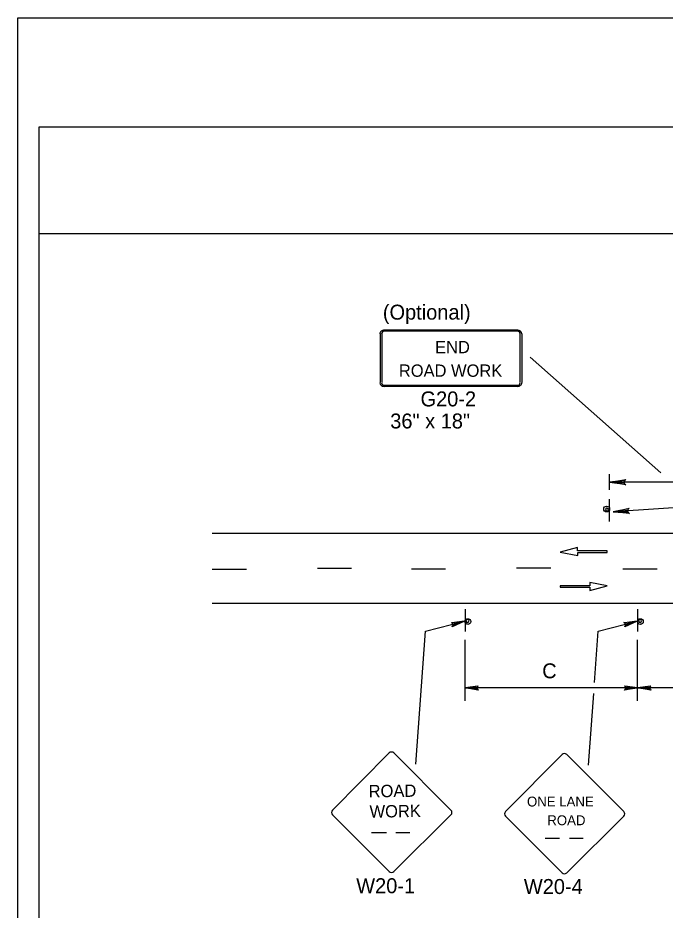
# Model space of a CAD drawing. Extents: x -14145 to -13521, y 30244 to 30661.
# Drawn here: x -13858.17 to -13849.08, y 30518.77 to 30531.31 of the extents above; entities that cross this region are included whole.
import ezdxf

# ---------------------------------------------------------------- set-up
doc = ezdxf.new("R2010")
doc.units = 0
for name, color, linetype in [('1', 7, 'Continuous'), ('10', 7, 'Continuous'), ('2', 7, 'Continuous'), ('3', 7, 'Continuous'), ('61', 7, 'Continuous')]:
    doc.layers.add(name, color=color, linetype=linetype)

msp = doc.modelspace()

# ---------------------------------------------------------------- linework, layer by layer
at = {"layer": '1'}
for p, q in [((-13853.088, 30526.87), (-13853.088, 30526.182)), ((-13853.063, 30526.87), (-13853.063, 30526.182)), ((-13851.154, 30526.921), (-13853.027, 30526.921)), ((-13851.154, 30526.921), (-13853.027, 30526.921)), ((-13851.154, 30526.906), (-13853.027, 30526.906)), ((-13851.154, 30526.906), (-13853.027, 30526.906)), ((-13851.118, 30526.182), (-13851.118, 30526.87)), ((-13851.093, 30526.182), (-13851.093, 30526.87)), ((-13853.027, 30526.145), (-13851.154, 30526.145)), ((-13853.027, 30526.13), (-13851.154, 30526.13)), ((-13849.866, 30524.676), (-13849.866, 30524.897)), ((-13844.58, 30524.783), (-13849.866, 30524.783)), ((-13849.866, 30524.233), (-13849.866, 30524.545)), ((-13855.443, 30524.067), (-13829.163, 30524.067)), ((-13850.314, 30523.864), (-13850.556, 30523.798)), ((-13850.314, 30523.819), (-13850.314, 30523.864)), ((-13849.898, 30523.819), (-13850.314, 30523.819)), ((-13849.898, 30523.797), (-13849.898, 30523.819)), ((-13850.556, 30523.798), (-13850.312, 30523.752)), ((-13850.312, 30523.752), (-13850.312, 30523.797)), ((-13850.312, 30523.797), (-13849.898, 30523.797)), ((-13854.963, 30523.557), (-13855.443, 30523.557)), ((-13853.487, 30523.569), (-13853.967, 30523.569)), ((-13852.167, 30523.563), (-13852.647, 30523.563)), ((-13850.691, 30523.575), (-13851.171, 30523.575)), ((-13849.197, 30523.563), (-13849.677, 30523.563)), ((-13850.142, 30523.329), (-13850.556, 30523.329)), ((-13850.556, 30523.329), (-13850.556, 30523.307)), ((-13850.556, 30523.307), (-13850.139, 30523.307)), ((-13849.898, 30523.328), (-13850.142, 30523.374)), ((-13850.142, 30523.374), (-13850.142, 30523.329)), ((-13850.139, 30523.262), (-13849.898, 30523.328)), ((-13850.139, 30523.307), (-13850.139, 30523.262)), ((-13855.443, 30523.083), (-13842.703, 30523.083)), ((-13851.894, 30522.998), (-13851.894, 30522.686)), ((-13849.47, 30522.998), (-13849.47, 30522.686)), ((-13852.447, 30522.691), (-13851.9, 30522.831)), ((-13850.023, 30522.691), (-13849.476, 30522.831)), ((-13852.584, 30520.821), (-13852.447, 30522.691)), ((-13850.076, 30521.97), (-13850.023, 30522.691)), ((-13851.894, 30521.713), (-13851.894, 30522.569)), ((-13849.47, 30521.713), (-13849.47, 30522.569)), ((-13849.47, 30521.893), (-13851.894, 30521.893)), ((-13850.161, 30520.808), (-13850.087, 30521.815)), ((-13847.046, 30521.893), (-13849.47, 30521.893)), ((-13852.96, 30520.979), (-13853.755, 30520.176)), ((-13852.091, 30520.176), (-13852.894, 30520.979)), ((-13850.532, 30520.958), (-13851.327, 30520.155)), ((-13849.663, 30520.155), (-13850.466, 30520.958)), ((-13853.755, 30520.11), (-13852.96, 30519.315)), ((-13852.894, 30519.315), (-13852.091, 30520.11)), ((-13851.327, 30520.089), (-13850.532, 30519.294)), ((-13850.466, 30519.294), (-13849.663, 30520.089)), ((-13853.207, 30519.862), (-13852.996, 30519.862)), ((-13852.864, 30519.862), (-13852.671, 30519.862)), ((-13850.769, 30519.781), (-13850.569, 30519.781)), ((-13850.426, 30519.781), (-13850.233, 30519.781))]:
    msp.add_line(p, q, dxfattribs=at)
for points in [[(-13852.08, 30522.807), (-13852.068, 30522.795), (-13851.9, 30522.831), (-13852.08, 30522.807), (-13852.086, 30522.813), (-13851.9, 30522.831), (-13852.062, 30522.777), (-13852.068, 30522.765), (-13851.9, 30522.831), (-13852.074, 30522.753), (-13852.068, 30522.765)], [(-13849.656, 30522.807), (-13849.644, 30522.795), (-13849.476, 30522.831), (-13849.656, 30522.807), (-13849.662, 30522.813), (-13849.476, 30522.831), (-13849.638, 30522.777), (-13849.644, 30522.765), (-13849.476, 30522.831), (-13849.65, 30522.753), (-13849.644, 30522.765)], [(-13851.714, 30521.875), (-13851.72, 30521.887), (-13851.894, 30521.893), (-13851.714, 30521.875), (-13851.708, 30521.863), (-13851.894, 30521.893), (-13851.72, 30521.905), (-13851.714, 30521.917), (-13851.894, 30521.893), (-13851.708, 30521.923), (-13851.714, 30521.917)], [(-13849.65, 30521.917), (-13849.638, 30521.899), (-13849.47, 30521.893), (-13849.65, 30521.917), (-13849.656, 30521.923), (-13849.47, 30521.893), (-13849.638, 30521.881), (-13849.65, 30521.869), (-13849.47, 30521.893), (-13849.656, 30521.863), (-13849.65, 30521.869)], [(-13849.29, 30521.875), (-13849.296, 30521.887), (-13849.47, 30521.893), (-13849.29, 30521.875), (-13849.284, 30521.863), (-13849.47, 30521.893), (-13849.296, 30521.905), (-13849.29, 30521.917), (-13849.47, 30521.893), (-13849.284, 30521.923), (-13849.29, 30521.917)]]:
    msp.add_lwpolyline(points, dxfattribs=at)
for centre in [(-13849.905, 30524.406), (-13851.855, 30522.825), (-13849.431, 30522.825)]:
    msp.add_circle(centre, 0.0408, dxfattribs=at)
for centre, radius, start, end in [((-13849.9, 30524.398), 0.0214, 9.521, 4.2501), ((-13851.86, 30522.833), 0.0214, 189.521, 184.2501), ((-13849.436, 30522.833), 0.0214, 189.521, 184.2501), ((-13852.927, 30520.946), 0.0465, 45, 135), ((-13850.499, 30520.925), 0.0465, 45, 135), ((-13853.722, 30520.143), 0.0465, 135, 225), ((-13852.124, 30520.143), 0.0465, 315, 45), ((-13851.294, 30520.122), 0.0465, 135, 225), ((-13849.696, 30520.122), 0.0465, 315, 45), ((-13852.927, 30519.348), 0.0465, 225, 315), ((-13850.499, 30519.327), 0.0465, 225, 315)]:
    msp.add_arc(centre, radius, start, end, dxfattribs=at)
for centre, major_axis, ratio, start_param, end_param in [((-13853.029, 30526.868), (0.0609, 0), 0.839899, 1.570796, 3.141593), ((-13853.029, 30526.868), (0, -0.0365), 0.999938, 3.141593, 4.712389), ((-13851.156, 30526.868), (-0.0609, 0), 0.839899, 3.141593, 4.712389), ((-13851.156, 30526.868), (0, 0.0365), 0.999938, 4.712389, 6.283185), ((-13853.029, 30526.181), (0.0609, 0), 0.839899, 3.141593, 4.712389), ((-13853.029, 30526.181), (0, -0.0365), 0.999938, 4.712389, 6.283185), ((-13851.156, 30526.181), (0, 0.0365), 0.999938, 3.141593, 4.712389), ((-13851.156, 30526.181), (-0.0609, 0), 0.839899, 1.570796, 3.141593)]:
    msp.add_ellipse(centre, major_axis=major_axis, ratio=ratio, start_param=start_param, end_param=end_param, dxfattribs=at)
at = {"layer": '10'}
for p, q in [((-13857.874, 30529.777), (-13826.422, 30529.777)), ((-13857.874, 30507.207), (-13857.874, 30529.777)), ((-13857.874, 30528.277), (-13826.422, 30528.277))]:
    msp.add_line(p, q, dxfattribs=at)
at = {"layer": '3'}
for points in [[(-13850.98, 30526.542), (-13849.143, 30524.915)], [(-13849.648, 30524.756), (-13849.656, 30524.771), (-13849.866, 30524.783), (-13849.648, 30524.756), (-13849.637, 30524.746), (-13849.866, 30524.783), (-13849.656, 30524.793), (-13849.649, 30524.809), (-13849.866, 30524.783), (-13849.637, 30524.819), (-13849.649, 30524.809)], [(-13848.838, 30524.645), (-13848.611, 30524.445), (-13849.815, 30524.367)], [(-13849.596, 30524.354), (-13849.605, 30524.369), (-13849.815, 30524.367), (-13849.596, 30524.354), (-13849.584, 30524.345), (-13849.815, 30524.367), (-13849.606, 30524.391), (-13849.6, 30524.407), (-13849.815, 30524.367), (-13849.589, 30524.418), (-13849.6, 30524.407)]]:
    msp.add_lwpolyline(points, dxfattribs=at)
at = {"layer": '61'}
msp.add_lwpolyline([(-13858.174, 30531.307), (-13825.174, 30531.307), (-13825.174, 30505.807), (-13858.174, 30505.807)], close=True, dxfattribs=at)

# ---------------------------------------------------------------- texts
at = {"layer": '1'}
for s, height, p in [('END', 0.173, (-13852.314, 30526.595)), ('ROAD WORK', 0.173, (-13852.823, 30526.264)), ('ONE LANE', 0.1386, (-13851.024, 30520.227)), ('ROAD', 0.1389, (-13850.739, 30519.964))]:
    msp.add_text(s, height=height, dxfattribs=at).set_placement(p)
for s, height, rotation, p in [('ROAD', 0.1735, 0.7566, (-13853.247, 30520.355)), ('WORK', 0.1733, 0.7588, (-13853.234, 30520.07))]:
    msp.add_text(s, height=height, rotation=rotation, dxfattribs=at).set_placement(p)
at = {"layer": '2'}
for s, p in [('(Optional)', (-13853.048, 30527.067)), ('G20-2', (-13852.519, 30525.848)), ('36" x 18"', (-13852.944, 30525.538)), ('C', (-13850.81, 30522.028)), ('W20-1', (-13853.422, 30519.009)), ('W20-4', (-13851.068, 30518.998))]:
    msp.add_text(s, height=0.21, dxfattribs=at).set_placement(p)

doc.saveas('drawing.dxf')
